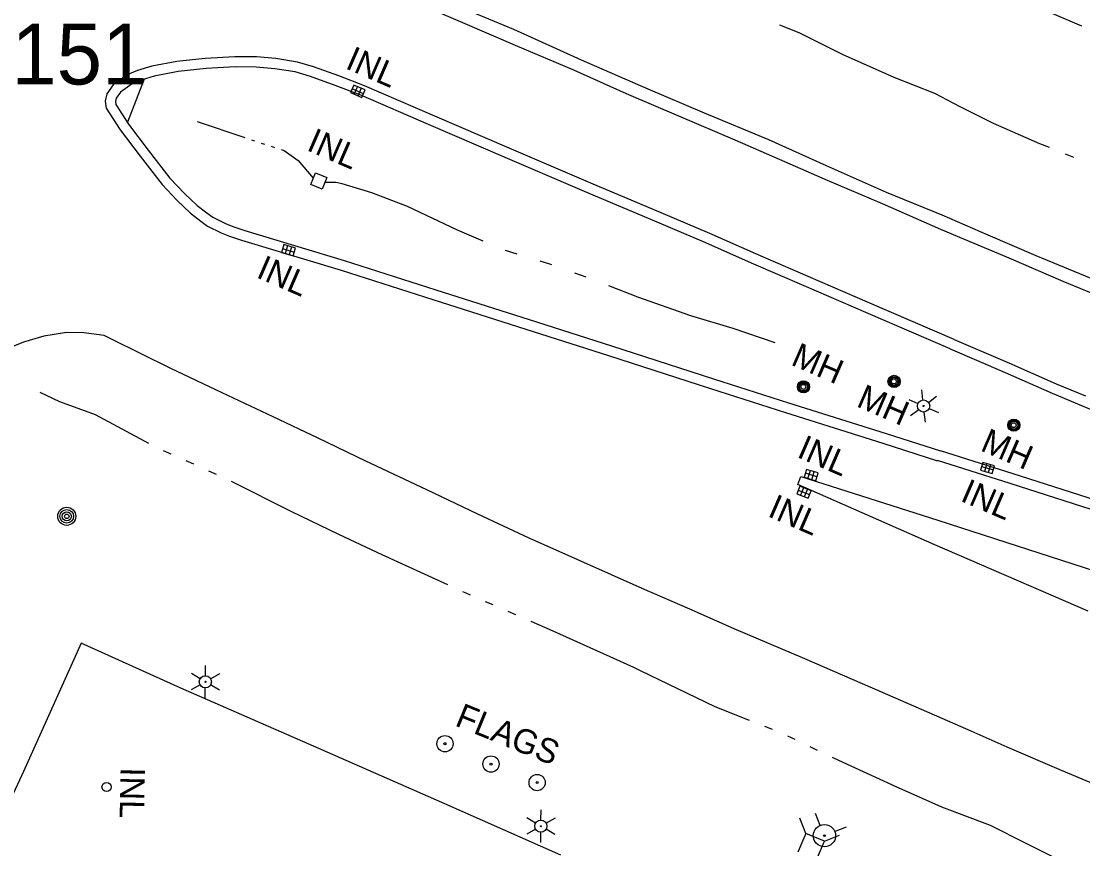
# Model space of a CAD drawing. Extents: x 589250 to 1188077, y 162953 to 363065.
# Drawn here: x 592965.4 to 593226.6, y 185762.9 to 185966.6 of the extents above; entities that cross this region are included whole.
import ezdxf

# ---------------------------------------------------------------- set-up
doc = ezdxf.new("R2010")
doc.units = 0
for name, color, linetype in [('E_DRN', 7, 'Continuous'), ('E_DRN_Text', 7, 'Continuous'), ('E_DWY', 7, 'Continuous'), ('E_FEN_P', 7, 'Continuous'), ('E_LTG', 7, 'Continuous'), ('E_MAP_PhotoCenter', 7, 'Continuous'), ('E_MISCPROP', 7, 'Continuous'), ('E_MISCPROP_Text', 7, 'Continuous'), ('E_PATH_Sidewalk', 7, 'Continuous'), ('E_RDWY', 7, 'Continuous'), ('E_RDWY_C_and_G', 7, 'Continuous'), ('E_RDWY_Gravel', 7, 'Continuous'), ('E_UTL_AG_Bold', 7, 'Continuous'), ('E_UTL_MH', 7, 'Continuous'), ('E_UTL_MH_Text', 7, 'Continuous'), ('E_UTL_WHydrant', 7, 'Continuous'), ('E_WTR_FlowLine', 7, 'Continuous')]:
    doc.layers.add(name, color=color, linetype=linetype)

msp = doc.modelspace()

# ---------------------------------------------------------------- linework, layer by layer
at = {"layer": 'E_DRN'}
for p, q in [((593047.26, 185950.86), (593046.47, 185949.02)), ((593050.01, 185949.67), (593047.26, 185950.86)), ((593047.38, 185948.63), (593048.18, 185950.46)), ((593046.47, 185949.02), (593049.22, 185947.83)), ((593049.62, 185948.75), (593046.86, 185949.94)), ((593048.3, 185948.23), (593049.09, 185950.07)), ((593049.22, 185947.83), (593050.01, 185949.67)), ((593036.66, 185926.42), (593037.8, 185929.26)), ((593037.8, 185929.26), (593040.58, 185928.15)), ((593040.58, 185928.15), (593039.44, 185925.3)), ((593039.44, 185925.3), (593036.66, 185926.42)), ((593030.02, 185911.61), (593029.44, 185909.69)), ((593032.89, 185910.74), (593030.02, 185911.61)), ((593030.98, 185911.32), (593030.4, 185909.4)), ((593031.93, 185911.03), (593031.35, 185909.11)), ((593029.44, 185909.69), (593032.31, 185908.82)), ((593029.73, 185910.65), (593032.6, 185909.78)), ((593032.31, 185908.82), (593032.89, 185910.74)), ((593158.65, 185856.29), (593158.06, 185854.38)), ((593161.52, 185855.4), (593158.65, 185856.29)), ((593202.02, 185857.99), (593201.46, 185856.07)), ((593201.74, 185857.03), (593204.62, 185856.2)), ((593204.9, 185857.16), (593202.02, 185857.99)), ((593202.98, 185857.72), (593202.42, 185855.8)), ((593203.94, 185857.44), (593203.38, 185855.52)), ((593204.34, 185855.24), (593204.9, 185857.16)), ((593158.06, 185854.38), (593160.92, 185853.49)), ((593161.22, 185854.44), (593158.36, 185855.33)), ((593159.01, 185854.08), (593159.61, 185855.99)), ((593159.97, 185853.78), (593160.56, 185855.69)), ((593160.92, 185853.49), (593161.52, 185855.4)), ((593201.46, 185856.07), (593204.34, 185855.24)), ((593157, 185852.13), (593156.26, 185850.27)), ((593156.63, 185851.2), (593159.41, 185850.09)), ((593159.78, 185851.01), (593157, 185852.13)), ((593157.93, 185851.76), (593157.18, 185849.9)), ((593158.86, 185851.39), (593158.11, 185849.53)), ((593159.04, 185849.16), (593159.78, 185851.01)), ((593156.26, 185850.27), (593159.04, 185849.16))]:
    msp.add_line(p, q, dxfattribs=at)
msp.add_circle((592986.42, 185778.12), 1.13, dxfattribs=at)
at = {"layer": 'E_DWY'}
for p, q in [((592980.13, 185813.54), (592966.01, 185781.91)), ((593004.66, 185802.42), (592980.13, 185813.54)), ((593037.36, 185788.12), (593004.66, 185802.42)), ((593068.93, 185774.26), (593037.36, 185788.12)), ((592966.01, 185781.91), (592962.98, 185775.38)), ((593098.2, 185761.32), (593068.93, 185774.26))]:
    msp.add_line(p, q, dxfattribs=at)
at = {"layer": 'E_FEN_P'}
msp.add_line((593226.4, 185965.39), (593216.81, 185969.49), dxfattribs=at)
at = {"layer": 'E_LTG'}
for p, q in [((593187.28, 185873.38), (593187, 185875.87)), ((593183.79, 185873.48), (593186.08, 185872.49)), ((593188.66, 185872.78), (593190.67, 185874.27)), ((593184.24, 185869.51), (593186.25, 185871)), ((593187.91, 185867.92), (593187.63, 185870.4)), ((593188.83, 185871.29), (593191.12, 185870.3)), ((593010.75, 185805.49), (593010.78, 185807.99)), ((593009.44, 185804.75), (593007.29, 185806.02)), ((593014.22, 185805.95), (593012.04, 185804.72)), ((593009.43, 185803.25), (593007.25, 185802.02)), ((593010.69, 185799.99), (593010.72, 185802.49)), ((593014.18, 185801.95), (593012.02, 185803.22)), ((593091.99, 185769.22), (593089.84, 185770.5)), ((593093.3, 185769.96), (593093.32, 185772.46)), ((593096.77, 185770.42), (593094.59, 185769.19)), ((593091.97, 185767.72), (593089.79, 185766.5)), ((593096.72, 185766.42), (593094.57, 185767.69)), ((593093.24, 185764.46), (593093.26, 185766.96))]:
    msp.add_line(p, q, dxfattribs=at)
for centre, radius in [((593187.46, 185871.89), 1.5), ((593187.46, 185871.89), 0.125), ((593010.73, 185803.99), 1.5), ((593010.73, 185803.99), 0.125), ((593093.28, 185768.46), 1.5), ((593093.28, 185768.46), 0.125)]:
    msp.add_circle(centre, radius, dxfattribs=at)
at = {"layer": 'E_MISCPROP'}
for centre, radius in [((592976.63, 185844.74), 2.23), ((592976.63, 185844.74), 1.67), ((592976.63, 185844.74), 1.12), ((592976.63, 185844.74), 0.558), ((593069.69, 185788.76), 2), ((593069.69, 185788.76), 0.25), ((593081.01, 185783.75), 2), ((593081.01, 185783.75), 0.25), ((593092.37, 185779.2), 2), ((593092.37, 185779.2), 0.25)]:
    msp.add_circle(centre, radius, dxfattribs=at)
at = {"layer": 'E_PATH_Sidewalk'}
msp.add_line((592995.65, 185952.34), (592991.53, 185941.75), dxfattribs=at)
at = {"layer": 'E_RDWY'}
for p, q in [((593074.63, 185965.93), (593060.44, 185972.07)), ((593087.08, 185960.66), (593074.63, 185965.93)), ((593101.38, 185954.53), (593087.08, 185960.66)), ((593114.34, 185948.7), (593101.38, 185954.53)), ((593127.2, 185943.21), (593114.34, 185948.7)), ((593141.06, 185937.35), (593127.2, 185943.21)), ((593152, 185932.59), (593141.06, 185937.35)), ((593163.83, 185927.43), (593152, 185932.59)), ((593177.31, 185921.68), (593163.83, 185927.43)), ((593191.71, 185915.36), (593177.31, 185921.68)), ((593197.36, 185912.96), (593191.71, 185915.36)), ((593208.54, 185908.25), (593197.36, 185912.96)), ((593221.83, 185902.56), (593208.54, 185908.25)), ((593233.79, 185897.52), (593221.83, 185902.56)), ((592965.95, 185887.57), (592960.95, 185885.57)), ((592971.01, 185889.1), (592965.95, 185887.57)), ((592976.55, 185889.94), (592971.01, 185889.1)), ((592980.79, 185889.89), (592976.55, 185889.94)), ((592985.8, 185889.2), (592980.79, 185889.89)), ((592987.64, 185888.31), (592985.8, 185889.2)), ((593002.23, 185881.11), (592987.64, 185888.31)), ((593014.87, 185875.16), (593002.23, 185881.11)), ((593027.45, 185869.23), (593014.87, 185875.16)), ((593038.49, 185864), (593027.45, 185869.23)), ((593050.2, 185858.28), (593038.49, 185864)), ((593065.25, 185851.24), (593050.2, 185858.28)), ((593156.51, 185852.58), (593157.27, 185854.5)), ((593157.27, 185854.5), (593190.95, 185843.76)), ((593077.8, 185845.28), (593065.25, 185851.24)), ((593190.2, 185837.73), (593156.51, 185852.58)), ((593090.44, 185839.36), (593077.8, 185845.28)), ((593190.95, 185843.76), (593239.72, 185828)), ((593103.11, 185833.67), (593090.44, 185839.36)), ((593227.97, 185821.4), (593190.2, 185837.73)), ((593118.19, 185826.96), (593103.11, 185833.67)), ((593129.91, 185821.88), (593118.19, 185826.96)), ((593140.84, 185817.04), (593129.91, 185821.88)), ((593158.22, 185809.67), (593140.84, 185817.04)), ((593176.77, 185801.59), (593158.22, 185809.67)), ((593191.99, 185794.98), (593176.77, 185801.59)), ((593199.2, 185791.82), (593191.99, 185794.98)), ((593208.04, 185787.87), (593199.2, 185791.82)), ((593221.43, 185782.15), (593208.04, 185787.87)), ((593241.99, 185773.52), (593221.43, 185782.15))]:
    msp.add_line(p, q, dxfattribs=at)
at = {"layer": 'E_RDWY_C_and_G'}
for p, q in [((592997.58, 185955.54), (592994.04, 185954.46)), ((593003.69, 185956.66), (592997.58, 185955.54)), ((593010.71, 185957.45), (593003.69, 185956.66)), ((593017.99, 185957.87), (593010.71, 185957.45)), ((593018.05, 185955.37), (593010.92, 185954.96)), ((593023.31, 185957.82), (593017.99, 185957.87)), ((593023.19, 185955.32), (593018.05, 185955.37)), ((593028.11, 185957.4), (593023.31, 185957.82)), ((593033.37, 185956.54), (593028.11, 185957.4)), ((593037.37, 185955.41), (593033.37, 185956.54)), ((593043.57, 185953.16), (593037.37, 185955.41)), ((592991.48, 185953.37), (592988.04, 185950.91)), ((592994.04, 185954.46), (592991.48, 185953.37)), ((592998.17, 185953.11), (592994.9, 185952.11)), ((593004.06, 185954.19), (592998.17, 185953.11)), ((593010.92, 185954.96), (593004.06, 185954.19)), ((593027.81, 185954.91), (593023.19, 185955.32)), ((593032.83, 185954.1), (593027.81, 185954.91)), ((593036.6, 185953.03), (593032.83, 185954.1)), ((593042.69, 185950.81), (593036.6, 185953.03)), ((593049.92, 185950.72), (593043.57, 185953.16)), ((592988.04, 185950.91), (592986.47, 185948.72)), ((592992.71, 185951.18), (592989.83, 185949.12)), ((592994.9, 185952.11), (592992.71, 185951.18)), ((593048.98, 185948.41), (593042.69, 185950.81)), ((593066.59, 185943.51), (593049.92, 185950.72)), ((592986.47, 185948.72), (592986.04, 185946.93)), ((592988.78, 185947.66), (592988.59, 185946.82)), ((592989.83, 185949.12), (592988.78, 185947.66)), ((593065.6, 185941.21), (593048.98, 185948.41)), ((592986.04, 185946.93), (592986.29, 185945.23)), ((592986.29, 185945.23), (592989.79, 185939.83)), ((592988.59, 185946.82), (592988.69, 185946.14)), ((592988.69, 185946.14), (592991.84, 185941.26)), ((593085.51, 185935.34), (593066.59, 185943.51)), ((592989.79, 185939.83), (592994.66, 185933.36)), ((592991.84, 185941.26), (592996.64, 185934.88)), ((593084.52, 185933.05), (593065.6, 185941.21)), ((592996.64, 185934.88), (593002.01, 185927.99)), ((593105.56, 185926.7), (593085.51, 185935.34)), ((592994.66, 185933.36), (593000.11, 185926.37)), ((593104.58, 185924.4), (593084.52, 185933.05)), ((593002.01, 185927.99), (593005.56, 185924.2)), ((593122.88, 185919.42), (593105.56, 185926.7)), ((593000.11, 185926.37), (593003.79, 185922.43)), ((593005.56, 185924.2), (593008.71, 185921.26)), ((593121.91, 185917.12), (593104.58, 185924.4)), ((593003.79, 185922.43), (593007.09, 185919.35)), ((593007.09, 185919.35), (593009.61, 185917.41)), ((593008.71, 185921.26), (593011.11, 185919.41)), ((593011.11, 185919.41), (593012.6, 185918.33)), ((593134.89, 185914.31), (593122.88, 185919.42)), ((593009.61, 185917.41), (593011.29, 185916.19)), ((593011.29, 185916.19), (593014.63, 185914.52)), ((593012.6, 185918.33), (593015.65, 185916.81)), ((593015.65, 185916.81), (593017.49, 185916.08)), ((593133.9, 185912.02), (593121.91, 185917.12)), ((593014.63, 185914.52), (593016.63, 185913.73)), ((593016.63, 185913.73), (593019.65, 185912.69)), ((593017.49, 185916.08), (593020.42, 185915.07)), ((593020.42, 185915.07), (593044.85, 185907.69)), ((593146.14, 185909.37), (593134.89, 185914.31)), ((593019.65, 185912.69), (593044.11, 185905.3)), ((593145.14, 185907.08), (593133.9, 185912.02)), ((593159.07, 185903.77), (593146.14, 185909.37)), ((593044.85, 185907.69), (593067.45, 185900.51)), ((593158.08, 185901.48), (593145.14, 185907.08)), ((593044.11, 185905.3), (593066.69, 185898.13)), ((593174.22, 185897.17), (593159.07, 185903.77)), ((593067.45, 185900.51), (593090.38, 185893.14)), ((593173.24, 185894.87), (593158.08, 185901.48)), ((593066.69, 185898.13), (593089.62, 185890.76)), ((593194.99, 185888.29), (593174.22, 185897.17)), ((593090.38, 185893.14), (593110.65, 185886.7)), ((593194, 185885.99), (593173.24, 185894.87)), ((593089.62, 185890.76), (593109.89, 185884.32)), ((593194.99, 185888.29), (593208.56, 185882.43)), ((593110.65, 185886.7), (593135.78, 185878.6)), ((593194, 185885.99), (593207.56, 185880.14)), ((593109.89, 185884.32), (593135.01, 185876.22)), ((593208.56, 185882.43), (593220.06, 185877.34)), ((593207.56, 185880.14), (593219.07, 185875.04)), ((593135.78, 185878.6), (593154.21, 185872.69)), ((593220.06, 185877.34), (593227.3, 185874.35)), ((593135.01, 185876.22), (593153.45, 185870.31)), ((593219.07, 185875.04), (593226.34, 185872.04)), ((593154.21, 185872.69), (593178.22, 185865.12)), ((593226.34, 185872.04), (593235.39, 185868.17)), ((593153.45, 185870.31), (593177.46, 185862.74)), ((593178.22, 185865.12), (593191.6, 185860.82)), ((593177.46, 185862.74), (593190.88, 185858.43)), ((593209.49, 185855.15), (593191.6, 185860.82)), ((593208.73, 185852.77), (593190.85, 185858.44)), ((593231.78, 185848.08), (593209.49, 185855.15)), ((593231.02, 185845.7), (593208.73, 185852.77))]:
    msp.add_line(p, q, dxfattribs=at)
at = {"layer": 'E_RDWY_Gravel'}
for p, q in [((593086.6, 185964.53), (593064.43, 185973.82)), ((593103.25, 185957.04), (593086.6, 185964.53)), ((593119.7, 185949.87), (593103.25, 185957.04)), ((593133.54, 185943.93), (593119.7, 185949.87)), ((593149.38, 185937.38), (593133.54, 185943.93)), ((593163.59, 185931), (593149.38, 185937.38)), ((593178.34, 185924.45), (593163.59, 185931)), ((593192.06, 185918.85), (593178.34, 185924.45)), ((593203.34, 185913.91), (593192.06, 185918.85)), ((593215.14, 185908.85), (593203.34, 185913.91)), ((593230.07, 185902.72), (593215.14, 185908.85))]:
    msp.add_line(p, q, dxfattribs=at)
at = {"layer": 'E_UTL_AG_Bold'}
for p, q in [((593158.49, 185766.7), (593156.99, 185770.41)), ((593158.49, 185766.7), (593156.54, 185762.1)), ((593163.09, 185764.75), (593158.49, 185766.7)), ((593161.14, 185760.15), (593163.09, 185764.75)), ((593163.09, 185764.75), (593166.8, 185766.25))]:
    msp.add_line(p, q, dxfattribs=at)
at = {"layer": 'E_UTL_MH'}
for centre, radius in [((593157.9, 185876.6), 1.5), ((593157.9, 185876.59), 1.22), ((593157.89, 185876.58), 0.968), ((593157.87, 185876.59), 0.605), ((593180.19, 185877.94), 1.5), ((593180.19, 185877.93), 1.22), ((593180.18, 185877.92), 0.968), ((593180.15, 185877.93), 0.605), ((593209.67, 185867.17), 1.5), ((593209.67, 185867.17), 1.22), ((593209.66, 185867.16), 0.968), ((593209.63, 185867.16), 0.605)]:
    msp.add_circle(centre, radius, dxfattribs=at)
at = {"layer": 'E_UTL_WHydrant'}
for p, q in [((593162.04, 185768.64), (593160.85, 185771.57)), ((593165.57, 185767.14), (593168.51, 185768.32))]:
    msp.add_line(p, q, dxfattribs=at)
for radius in [2.74, 0.21]:
    msp.add_circle((593163.06, 185766.12), radius, dxfattribs=at)
at = {"layer": 'E_WTR_FlowLine'}
for p, q in [((593156.82, 185963.76), (593152.09, 185965.64)), ((593167.49, 185958.4), (593156.82, 185963.76)), ((593180.22, 185952.75), (593167.49, 185958.4)), ((593190.2, 185948.79), (593180.22, 185952.75)), ((593196.47, 185945.55), (593190.2, 185948.79)), ((593204.65, 185941.43), (593196.47, 185945.55)), ((593008.7, 185941.93), (593020.43, 185937.96)), ((593216.07, 185936.41), (593204.65, 185941.43)), ((593022.05, 185937.42), (593022.86, 185937.15)), ((593024.48, 185936.61), (593025.29, 185936.34)), ((593026.92, 185935.81), (593027.73, 185935.55)), ((593029.35, 185935.02), (593030.14, 185934.76)), ((593030.14, 185934.76), (593033.6, 185932.3)), ((593218.4, 185935.48), (593216.07, 185936.41)), ((593033.6, 185932.3), (593037.28, 185927.98)), ((593224.39, 185933.07), (593222.4, 185933.87)), ((593040.1, 185926.88), (593040.07, 185926.88)), ((593041.16, 185926.89), (593040.1, 185926.88)), ((593042.82, 185926.93), (593041.16, 185926.89)), ((593044.4, 185926.59), (593042.82, 185926.93)), ((593051.68, 185924.33), (593044.4, 185926.59)), ((593060.43, 185921.02), (593051.68, 185924.33)), ((593072.79, 185915.16), (593060.43, 185921.02)), ((593079.06, 185912.42), (593072.79, 185915.16)), ((593087.45, 185909.3), (593084.6, 185910.19)), ((593095.48, 185906.77), (593093.14, 185907.51)), ((593095.99, 185906.6), (593095.48, 185906.77)), ((593104.44, 185903.63), (593101.62, 185904.62)), ((593117.13, 185898.69), (593110.02, 185901.5)), ((593130.21, 185894.04), (593117.13, 185898.69)), ((593140.57, 185890.95), (593130.21, 185894.04)), ((593150.95, 185887.44), (593140.57, 185890.95)), ((592974.92, 185872.89), (592970.12, 185875.19)), ((592983.69, 185869.68), (592974.92, 185872.89)), ((592996.79, 185862.67), (592983.69, 185869.68)), ((593002.28, 185860.01), (593000.42, 185860.83)), ((593007.86, 185857.53), (593006, 185858.36)), ((593013.44, 185855.05), (593011.58, 185855.88)), ((593031.97, 185845.8), (593017.12, 185853.31)), ((593043.61, 185840.29), (593031.97, 185845.8)), ((593054.26, 185835.24), (593043.61, 185840.29)), ((593070.38, 185827.87), (593054.26, 185835.24)), ((593074.92, 185825.8), (593074.09, 185826.18)), ((593075.95, 185825.35), (593074.92, 185825.8)), ((593081.54, 185822.91), (593079.68, 185823.72)), ((593087.14, 185820.46), (593085.27, 185821.28)), ((593096.32, 185816.45), (593090.87, 185818.83)), ((593116.12, 185807.53), (593096.32, 185816.45)), ((593117.78, 185806.73), (593116.12, 185807.53)), ((593136.2, 185797.83), (593117.78, 185806.73)), ((593144.63, 185794.51), (593136.2, 185797.83)), ((593150.31, 185792.28), (593148.42, 185793.02)), ((593155.87, 185789.76), (593154.04, 185790.64)), ((593161.38, 185787.12), (593159.55, 185788)), ((593166.6, 185784.62), (593165.05, 185785.36)), ((593180.7, 185778.11), (593166.6, 185784.62)), ((593191.93, 185773.17), (593180.7, 185778.11)), ((593203.93, 185768.62), (593191.93, 185773.17)), ((593212.73, 185764.23), (593203.93, 185768.62)), ((593223.06, 185759.03), (593212.73, 185764.23))]:
    msp.add_line(p, q, dxfattribs=at)

# ---------------------------------------------------------------- texts
at = {"layer": 'E_DRN_Text'}
for rotation, p in [(336.5278, (593044.92, 185955.08)), (336.5278, (593035.39, 185934.95)), (336.5278, (593023, 185903.66)), (336.5278, (593156.03, 185859.42)), (336.5966, (593196.25, 185848.62)), (336.5278, (593148.83, 185844.84)), (268.9298, (592989.87, 185782.96))]:
    msp.add_text('INL', height=6, rotation=rotation, dxfattribs=at).set_placement(p)
at = {"layer": 'E_MAP_PhotoCenter'}
msp.add_text('28_151', height=15, dxfattribs=at).set_placement((592929.52, 185951.03))
msp.add_text('28_151', height=15, dxfattribs=at).set_placement((592929.52, 185951.03))
at = {"layer": 'E_MISCPROP_Text'}
msp.add_text('FLAGS', height=6, rotation=337.7317, dxfattribs=at).set_placement((593071.88, 185793.31))
at = {"layer": 'E_UTL_MH_Text'}
for rotation, p in [(336.5278, (593154.55, 185882.12)), (336.5278, (593170.67, 185871.89)), (336.5966, (593201.16, 185861.03))]:
    msp.add_text('MH', height=6, rotation=rotation, dxfattribs=at).set_placement(p)

doc.saveas('drawing.dxf')
